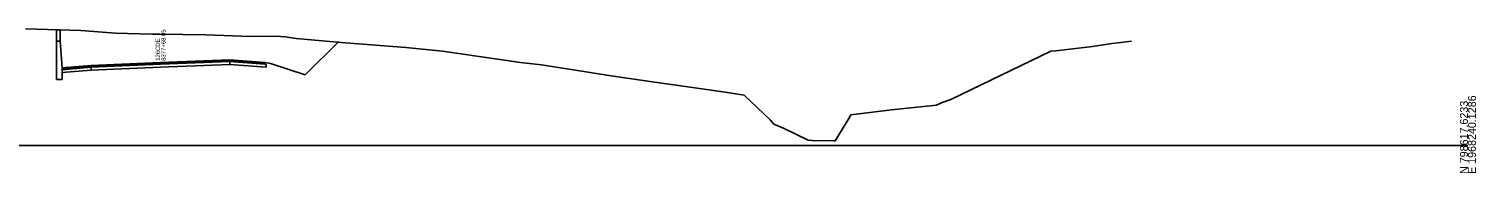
# Model space of a CAD drawing. Extents: x 1017 to 19997, y -1947 to 50737.
# Drawn here: x 14696 to 15203, y 27990 to 28041 of the extents above; entities that cross this region are included whole.
import ezdxf

# ---------------------------------------------------------------- set-up
doc = ezdxf.new("R2010")
doc.units = 0
for name, color, linetype in [('RD_GPK_XS_Cell', 7, 'Continuous'), ('RD_XS_Base', 7, 'Continuous'), ('RD_XS_ExGround', 7, 'Continuous'), ('RD_XS_Greenside', 7, 'Continuous'), ('RD_XS_MedBWall', 7, 'Continuous'), ('RD_XS_Pave', 7, 'Continuous'), ('RD_XS_PaveOvlay', 7, 'Continuous'), ('RD_XS_TieSlope', 7, 'Continuous'), ('RD_XS_TX_Notes', 7, 'Continuous')]:
    doc.layers.add(name, color=color, linetype=linetype)

msp = doc.modelspace()

# ---------------------------------------------------------------- linework, layer by layer
at = {"layer": 'RD_GPK_XS_Cell'}
msp.add_line((14600, 28000), (15200, 28000), dxfattribs=at)
at = {"layer": 'RD_XS_Base'}
for points in [[(14766.73, 28029.33), (14766.73, 28028.33)], [(14766.73, 28029.33), (14778.87, 28028.36), (14779.38, 28028.32)], [(14718.15, 28027.31), (14708.03, 28026.47)], [(14708.03, 28026.47), (14708.03, 28025.47)], [(14708.03, 28025.47), (14718.15, 28026.31)], [(14766.73, 28028.33), (14742.44, 28027.37), (14718.15, 28026.31)], [(14718.15, 28026.31), (14718.15, 28027.31)], [(14779.38, 28027.32), (14766.73, 28028.33)], [(14779.38, 28028.32), (14779.38, 28027.32)]]:
    msp.add_lwpolyline(points, dxfattribs=at)
at = {"layer": 'RD_XS_ExGround'}
msp.add_lwpolyline([(14695.15, 28040.74), (14714.54, 28040.24), (14726.71, 28039.21), (14730.84, 28039.16), (14739.41, 28038.94), (14742.22, 28038.89), (14758.27, 28038.71), (14773.89, 28038.08), (14781.99, 28038.24), (14784.36, 28038.15), (14786.12, 28037.98), (14787.56, 28037.77), (14789.83, 28037.44), (14805.67, 28036.03), (14828.29, 28034.3), (14841.14, 28032.93), (14868.41, 28029.05), (14875.78, 28028.14), (14886.09, 28026.56), (14900.13, 28024.35), (14912.21, 28022.54), (14931.02, 28019.95), (14940.06, 28018.6), (14946.67, 28017.62), (14955.82, 28008.9), (14957.07, 28007.47), (14960.64, 28005.85), (14969.03, 28001.77), (14970.45, 28001.73), (14977.95, 28001.54), (14978.59, 28001.53), (14983.26, 28009.43), (14984.05, 28010.73), (14998.29, 28012.39), (15014.01, 28014.12), (15016, 28014.99), (15019.02, 28016.02), (15054.02, 28032.97), (15055.71, 28033.12), (15068.55, 28034.6), (15075.36, 28035.61), (15077.54, 28035.93), (15082.28, 28036.51)], dxfattribs=at)
at = {"layer": 'RD_XS_Greenside'}
for points in [[(14778.87, 28029), (14780.9, 28028.68)], [(14780.9, 28028.68), (14793.04, 28024.67)]]:
    msp.add_lwpolyline(points, dxfattribs=at)
at = {"layer": 'RD_XS_MedBWall'}
for points in [[(14707.27, 28040.43), (14706.01, 28040.46)], [(14706.01, 28040.46), (14706.01, 28023.09)], [(14707.27, 28036.44), (14707.27, 28040.43)], [(14708.03, 28027.1), (14707.27, 28036.44), (14706.01, 28036.43)], [(14706.01, 28036.43), (14706.01, 28023.09)], [(14708.03, 28027.1), (14707.27, 28036.44)], [(14708.03, 28023.1), (14708.03, 28027.1)], [(14706.01, 28023.09), (14708.03, 28023.1)]]:
    msp.add_lwpolyline(points, dxfattribs=at)
at = {"layer": 'RD_XS_Pave'}
for points in [[(14766.73, 28029.65), (14742.44, 28028.69), (14718.15, 28027.63)], [(14718.15, 28027.31), (14742.44, 28028.37), (14766.73, 28029.33)], [(14766.73, 28029.33), (14766.73, 28029.65)], [(14766.73, 28029.65), (14778.87, 28028.68)], [(14778.87, 28028.36), (14766.73, 28029.33)], [(14778.87, 28028.68), (14778.87, 28028.36)], [(14718.15, 28027.63), (14708.03, 28026.79)], [(14708.03, 28026.79), (14708.03, 28026.47)], [(14718.15, 28027.63), (14718.15, 28027.31)]]:
    msp.add_lwpolyline(points, dxfattribs=at)
at = {"layer": 'RD_XS_PaveOvlay'}
for points in [[(14718.15, 28027.94), (14742.44, 28029.01), (14766.73, 28029.96)], [(14766.73, 28029.96), (14766.73, 28029.65)], [(14766.73, 28029.96), (14778.87, 28029)], [(14778.87, 28029), (14778.87, 28028.68)], [(14718.15, 28027.94), (14708.03, 28027.1)], [(14708.03, 28027.1), (14708.03, 28026.79)], [(14718.15, 28027.63), (14718.15, 28027.94)]]:
    msp.add_lwpolyline(points, dxfattribs=at)
at = {"layer": 'RD_XS_TieSlope'}
msp.add_lwpolyline([(14793.04, 28024.67), (14804.83, 28036.32)], dxfattribs=at)

# ---------------------------------------------------------------- texts
at = {"layer": 'RD_GPK_XS_Cell'}
for s, p in [('N 798617.6233', (15200, 27990)), ('E 1968240.1286', (15202.8, 27990))]:
    msp.add_text(s, height=2.8, rotation=90, dxfattribs=at).set_placement(p)
at = {"layer": 'RD_XS_TX_Notes'}
for s, p in [(' 8377+68.85', (14744.17, 28029.01)), (' 126CDE', (14742.22, 28029.01))]:
    msp.add_text(s, height=1.5, rotation=90, dxfattribs=at).set_placement(p)

doc.saveas('drawing.dxf')
